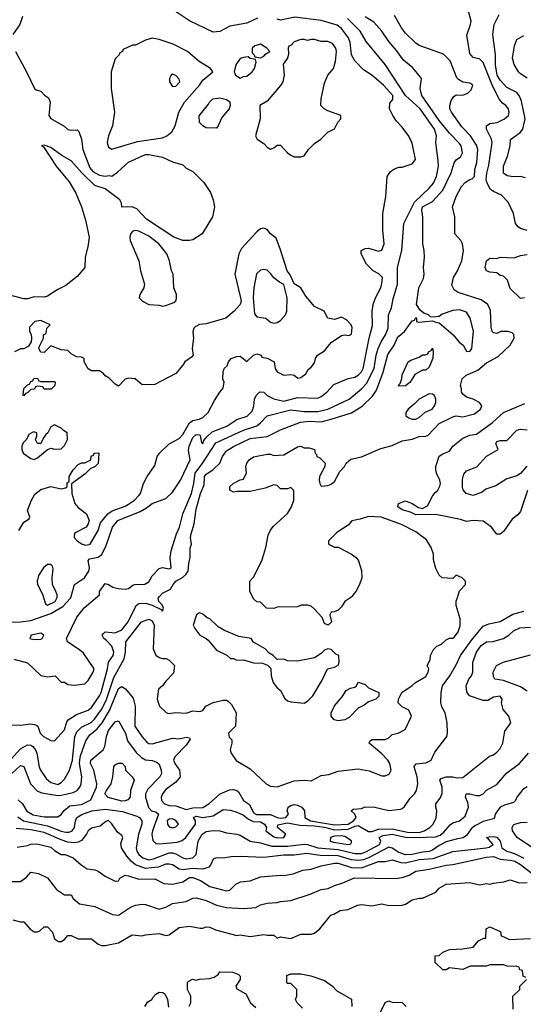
# Model space of a CAD drawing. Header units: inches. Extents: x 2348341 to 2479810, y 460419 to 613669.
# Tile 338 of 656: x 2383925 to 2386907, y 557582 to 563418. Entities that reach past the tile are written whole.
import ezdxf

# ---------------------------------------------------------------- set-up
doc = ezdxf.new("R2010")
doc.units = ezdxf.units.IN
doc.header["$MEASUREMENT"] = 0
doc.layers.add('C3585', color=7, linetype='Continuous')
doc.layers.add('C3586', color=7, linetype='Continuous')

msp = doc.modelspace()

# ---------------------------------------------------------------- linework, layer by layer
at = {"layer": 'C3585', "color": 2}
for points, elevation in [([(2383790, 558944.9), (2383930, 559097.3), (2383970, 559120.5), (2383990, 559118), (2384002.8, 559110), (2384018.4, 559090), (2384026.4, 559070), (2384039.1, 558990), (2384047.7, 558970), (2384081.4, 558921.4), (2384110, 558896.3), (2384150, 558884.9), (2384170, 558896.3), (2384190, 558917.3), (2384219.7, 558970), (2384236.4, 559030), (2384251.1, 559168.9), (2384263.1, 559196.9), (2384290, 559224.4), (2384347.4, 559252.6), (2384367.7, 559272.3), (2384408.2, 559330), (2384436.5, 559383.5), (2384481.6, 559518.4), (2384542.4, 559630), (2384552, 559670), (2384552.7, 559730), (2384645.2, 559850), (2384690, 559866), (2384710, 559856), (2384720.7, 559830), (2384716, 559690), (2384730, 559652), (2384750, 559638), (2384770, 559631.3), (2384791.3, 559631.3), (2384810, 559622), (2384842, 559590), (2384835.3, 559544.7), (2384790, 559498), (2384770.7, 559469.3), (2384746.8, 559450), (2384738, 559390), (2384752, 559350), (2384791.6, 559311.6), (2384805.4, 559305.4), (2384850, 559311.3), (2384910, 559307.7), (2384950, 559321), (2384990, 559318), (2385010, 559324.7), (2385028, 559350), (2385071.1, 559371.1), (2385130, 559384.7), (2385150, 559384.7), (2385159.8, 559379.8), (2385179.8, 559359.8), (2385206, 559310), (2385202, 559230), (2385162, 559190), (2385164.7, 559164.7), (2385182, 559150), (2385182, 559130), (2385171.3, 559090), (2385178, 559070), (2385207.1, 559027.1), (2385290, 558978.8), (2385384.7, 558890), (2385410, 558876), (2385448.9, 558871.1), (2385550, 558906.8), (2385610, 558910.8), (2385650, 558906), (2385710, 558938.8), (2385754.8, 558945.2), (2385810, 558964), (2385930, 558978.8), (2385994.6, 558965.4), (2386070, 558936), (2386090, 558936), (2386112.9, 558947.1), (2386124, 558970), (2386116, 559010), (2386105.2, 559030), (2386070, 559066), (2385995.3, 559130), (2385998, 559142), (2386010, 559151.3), (2386090, 559152), (2386110, 559162), (2386130, 559182), (2386166, 559190), (2386208.4, 559211.6), (2386246, 559290), (2386230, 559326), (2386190, 559346), (2386166, 559370), (2386168.4, 559391.6), (2386188, 559430), (2386250, 559471.3), (2386269.4, 559490.6), (2386330, 559526), (2386344, 559550), (2386348.7, 559570), (2386338, 559590), (2386356.4, 559623.6), (2386358, 559650), (2386374.6, 559685.4), (2386394.6, 559705.4), (2386423.1, 559716.9), (2386450, 559742), (2386470, 559752), (2386490, 559752), (2386500.4, 559759.6), (2386522, 559790), (2386533.6, 559826.4), (2386533.6, 559866.4), (2386510, 559946), (2386509, 559971), (2386518.7, 560000)], 86), ([(2383870, 559239.1), (2383930, 559237.3), (2383990, 559244.7), (2384019.6, 559239.6), (2384031.6, 559231.6), (2384046.8, 559190), (2384066, 559170), (2384110, 559146), (2384130, 559144.7), (2384189, 559210), (2384203.2, 559256.8), (2384212.3, 559267.7), (2384260.9, 559299.1), (2384330, 559324.9), (2384350, 559342), (2384397.4, 559410), (2384406.6, 559430), (2384445.1, 559570), (2384449.6, 559610), (2384478.4, 559650), (2384482.9, 559670), (2384470, 559705.2), (2384439.5, 559739.5), (2384422, 559750), (2384414, 559770), (2384420.2, 559779.8), (2384430, 559790.8), (2384490, 559783.8), (2384530, 559801.6), (2384568, 559850), (2384614.3, 559945.7), (2384630, 559958.4), (2384670, 559960.3), (2384708.9, 559948.9), (2384762, 559922), (2384770, 559912), (2384777.2, 559930), (2384768.7, 559950), (2384749.3, 559969.3), (2384744, 559990), (2384753, 560000)], 90), ([(2383870, 559847.7), (2383930, 559848.4), (2383990, 559858), (2384110, 559899), (2384179.8, 559940.2), (2384225.6, 559990), (2384228.5, 560000)], 98), ([(2383890, 559628), (2383970, 559606.8), (2384050.7, 559530.7), (2384090, 559522.8), (2384134, 559530), (2384170, 559492), (2384190, 559491.3), (2384210, 559478), (2384250, 559474.8), (2384310, 559481), (2384330, 559502), (2384359.3, 559550), (2384366, 559570), (2384302.7, 559662.7), (2384281.7, 559681.7), (2384208.7, 559730), (2384201.2, 559750), (2384263.9, 559876.1), (2384307.3, 559932.7), (2384386.3, 560000)], 94), ([(2384063.7, 560000), (2384076.9, 559956.9), (2384090, 559947.7), (2384135.1, 559970), (2384145.6, 559994.4), (2384145.8, 560000)], 102), ([(2385891.7, 560000), (2385886.4, 559993.6), (2385850.9, 559969.1), (2385830, 559938), (2385810, 559918), (2385788, 559908), (2385770, 559906), (2385762, 559890), (2385770.6, 559850), (2385751.3, 559830), (2385730, 559839), (2385715.5, 559875.5), (2385670, 559924), (2385650, 559942), (2385630, 559948.7), (2385591.6, 559948.4), (2385570, 559938), (2385450, 559935.3), (2385430, 559928), (2385386, 559930), (2385350, 559966), (2385330, 559968), (2385310, 559986), (2385303, 560000)], 86), ([(2383852.6, 558927.4), (2383930, 558998), (2383950, 558991.3), (2383988.5, 558888.5), (2384030, 558846.4), (2384056.5, 558836.5), (2384150, 558820.2), (2384170, 558820.9), (2384242, 558838), (2384265.2, 558850), (2384281.2, 558870), (2384289.2, 558890), (2384292, 558930), (2384279.2, 559010), (2384279.8, 559030), (2384284.7, 559055.3), (2384316.4, 559143.6), (2384340.1, 559179.9), (2384384.4, 559215.6), (2384412.8, 559250), (2384456.5, 559323.5), (2384510, 559454), (2384530, 559466.8), (2384552.1, 559452.1), (2384596, 559396), (2384608.7, 559350), (2384606.4, 559230), (2384650, 559166.8), (2384676.7, 559136.7), (2384690, 559128), (2384710, 559125.5), (2384830, 559159.1), (2384870, 559156), (2384910, 559164.7), (2384930, 559162), (2384934.8, 559154.8), (2384910, 559119), (2384842.8, 559050), (2384836, 559030), (2384844, 559010), (2384870.5, 558970), (2384874.9, 558930), (2384850, 558899.3), (2384790, 558856), (2384770.7, 558830), (2384763, 558810), (2384763.8, 558790), (2384782, 558770), (2384810, 558760.8), (2384850, 558758), (2384910, 558736.2), (2384950, 558746.4), (2385010, 558748.9), (2385045.2, 558770), (2385111.1, 558828.9), (2385166.3, 558853.7), (2385190, 558856.4), (2385210.3, 558850.3), (2385220.9, 558840.9), (2385250, 558790.8), (2385286, 558766), (2385310, 558717.3), (2385326.9, 558706.9), (2385410, 558706.4), (2385449.4, 558689.4), (2385470, 558686), (2385501.2, 558690), (2385516, 558710), (2385509.2, 558730), (2385515.3, 558750), (2385530, 558761), (2385550, 558766), (2385570, 558762.8), (2385596, 558750), (2385611, 558730), (2385613.4, 558690), (2385647.3, 558670), (2385790, 558645.1), (2385870, 558649.4), (2385901.6, 558670), (2385917.2, 558690), (2385909.2, 558709.2), (2385888, 558730), (2385900.4, 558739.6), (2385950, 558742), (2385970, 558752), (2386028.4, 558751.6), (2386110, 558731.3), (2386180.4, 558739.6), (2386190, 558742), (2386204.7, 558755.3), (2386236.5, 558803.5), (2386262, 558830), (2386274, 558850), (2386282, 558890), (2386279, 558930), (2386261.2, 558990), (2386263.7, 558996.3), (2386272.9, 559007.1), (2386330, 559013.4), (2386361.2, 559030), (2386383.3, 559076.7), (2386454, 559170), (2386459, 559190), (2386457.2, 559250), (2386445.2, 559310), (2386425.6, 559345.6), (2386418.4, 559370), (2386420.7, 559430), (2386429.3, 559470), (2386471.3, 559528.7), (2386510, 559594.8), (2386535.6, 559650), (2386608.9, 559751.1), (2386670, 559823.8), (2386703.3, 559836.7), (2386770, 559850.5), (2386845.6, 559894.4), (2386910, 559912.7)], 82), ([(2383915.1, 558795.1), (2383941.3, 558770), (2383966.2, 558726.2), (2384004.5, 558704.5), (2384070, 558692.9), (2384150, 558693), (2384170, 558706.8), (2384188.6, 558731.4), (2384222, 558758), (2384290, 558767), (2384346, 558794), (2384379.7, 558870), (2384382.4, 558890), (2384364.2, 558970), (2384344.5, 559010), (2384346.6, 559030), (2384419, 559090), (2384429.3, 559110.7), (2384438, 559170), (2384450, 559206), (2384490, 559256), (2384510, 559262), (2384552.2, 559190), (2384563.6, 559143.6), (2384614.7, 559074.7), (2384645.5, 559045.5), (2384670, 559030.6), (2384710, 559026.8), (2384737.5, 559017.5), (2384750, 559004.7), (2384762, 558970), (2384764, 558950), (2384754, 558930), (2384683.4, 558856.6), (2384670.4, 558830), (2384670.4, 558810), (2384688.4, 558748.4), (2384706, 558730), (2384730, 558722.8), (2384746, 558710), (2384710.4, 558610), (2384708.2, 558590), (2384713.4, 558553.4), (2384730, 558534.8), (2384753, 558533), (2384856.3, 558543.7), (2384886.5, 558553.5), (2384908.2, 558571.8), (2384965.1, 558650), (2384966.6, 558670), (2384954, 558690), (2384970, 558698), (2385010, 558690.3), (2385070, 558699.3), (2385130, 558736.3), (2385172.3, 558732.3), (2385210, 558720.7), (2385250, 558703.8), (2385279.6, 558679.6), (2385306.6, 558666.6), (2385350, 558664.4), (2385374.8, 558650), (2385386, 558630), (2385382.8, 558610), (2385430, 558575.3), (2385450, 558568.9), (2385489.5, 558570.5), (2385501.2, 558590), (2385452.3, 558630), (2385453.6, 558646.4), (2385510, 558657.4), (2385583.7, 558643.7), (2385670, 558640.8), (2385730, 558633.1), (2385790, 558616.8), (2385870, 558620.1), (2385910, 558638.4), (2385930, 558641.4), (2385990, 558607.1), (2386010, 558606), (2386050, 558619.4), (2386130, 558623), (2386222.1, 558602.1), (2386290, 558600.5), (2386319.5, 558610), (2386353.2, 558630), (2386372.7, 558650), (2386391.6, 558688.4), (2386396, 558730), (2386389.4, 558750), (2386389.4, 558770), (2386415.9, 558804.1), (2386427.7, 558832.3), (2386427.3, 558870), (2386414, 558910), (2386420.2, 558919.8), (2386450, 558930.6), (2386490, 558930.7), (2386515.5, 558924.5), (2386550, 558926.8), (2386706.3, 559053.7), (2386730, 559061), (2386750, 559076), (2386770, 559098), (2386786, 559130), (2386798, 559202), (2386833.2, 559250), (2386821.2, 559290), (2386788.7, 559330), (2386779, 559370), (2386782, 559390), (2386770, 559408), (2386730, 559402), (2386696.9, 559383.1), (2386670, 559384), (2386588, 559410), (2386573.6, 559433.6), (2386569, 559470), (2386585.2, 559510), (2386601.2, 559530), (2386609.2, 559550), (2386609.3, 559610), (2386629.5, 559670), (2386657.2, 559710), (2386690, 559730.5), (2386726.6, 559733.4), (2386789.5, 559750.5), (2386822, 559770), (2386850, 559796), (2386886.8, 559813.2), (2386950, 559817.3)], 78), ([(2386930, 559438.4), (2386890, 559464.2), (2386790, 559500.9), (2386738, 559510), (2386730, 559526), (2386729.3, 559550), (2386749.6, 559590.4), (2386788, 559610), (2386950, 559653.4)], 74), ([(2383913.9, 558693.9), (2383947.3, 558670), (2384090, 558640.8), (2384170, 558607.6), (2384197.4, 558602.6), (2384216.9, 558603.1), (2384235.1, 558610), (2384249.5, 558630), (2384254.5, 558670), (2384262.7, 558690), (2384292.8, 558707.2), (2384351.9, 558728.1), (2384430, 558738.9), (2384534.1, 558725.8), (2384618.2, 558698.2), (2384633.4, 558690), (2384647.7, 558670), (2384648, 558650), (2384628.5, 558590), (2384614.9, 558510), (2384619.3, 558490), (2384630.6, 558470), (2384654.8, 558450), (2384690, 558439.5), (2384716.3, 558443.7), (2384810, 558479.5), (2384830, 558480.3), (2384850, 558474), (2384890, 558450.4), (2384910, 558443.8), (2384949.5, 558450.5), (2384969.5, 558470.5), (2384982, 558550), (2385006, 558590), (2385030, 558606.8), (2385070, 558612.7), (2385110.4, 558610.4), (2385150, 558598.8), (2385210, 558590.4), (2385230, 558583.8), (2385290, 558548.7), (2385350, 558538.7), (2385418.9, 558518.9), (2385510, 558519), (2385610, 558532.4), (2385630, 558530.2), (2385690, 558509.2), (2385810, 558498.9), (2385910, 558475.9), (2385950, 558476.9), (2385974.8, 558485.2), (2386055.8, 558530), (2386062.9, 558550), (2386053.2, 558570), (2386077.2, 558582.8), (2386130, 558591.7), (2386210, 558573.5), (2386270, 558570.1), (2386390, 558575.5), (2386415.1, 558584.9), (2386437.3, 558602.7), (2386473.9, 558646.1), (2386490, 558657.1), (2386530, 558670.5), (2386562.4, 558697.6), (2386583.6, 558750), (2386579.3, 558779.3), (2386565.1, 558810), (2386569, 558830), (2386590, 558830.6), (2386630, 558820.7), (2386650, 558820.7), (2386668.7, 558830), (2386690, 558851), (2386750, 558886), (2386807.5, 558952.5), (2386884, 559010), (2386939, 559070)], 74), ([(2386930, 558870.8), (2386905.4, 558854.6), (2386869, 558810), (2386862, 558790), (2386850, 558778), (2386796.5, 558763.5), (2386770, 558750.8), (2386741.2, 558710), (2386737.2, 558690), (2386730, 558681), (2386670, 558666.4), (2386620.3, 558639.7), (2386597.8, 558622.2), (2386570, 558582.8), (2386551.9, 558568.1), (2386510, 558562), (2386450, 558544.9), (2386410, 558524.4), (2386370, 558495.8), (2386350, 558488.1), (2386310, 558484.5), (2386250, 558470.2), (2386210, 558469), (2386170, 558482.3), (2386130, 558507.2), (2386110, 558513.1), (2385990, 558450.2), (2385961.3, 558438.7), (2385933.9, 558433.9), (2385890, 558438), (2385810, 558462.9), (2385703.7, 558463.7), (2385623, 558477), (2385550, 558465.7), (2385490, 558465.3), (2385370, 558453), (2385230, 558458.8), (2385176.9, 558456.9), (2385127.5, 558447.5), (2385089.2, 558450.8), (2385070, 558442), (2385057.2, 558410), (2385044.8, 558395.2), (2385010, 558383.7), (2384946.6, 558386.6), (2384890, 558379.5), (2384870, 558383.8), (2384830, 558408.2), (2384810, 558413.7), (2384790, 558413.7), (2384744.9, 558395.1), (2384670, 558387.7), (2384610, 558408.7), (2384584.4, 558430), (2384559.9, 558459.9), (2384527.7, 558510), (2384524.5, 558535.5), (2384534.8, 558570), (2384530, 558582), (2384503.5, 558603.5), (2384470, 558652), (2384450, 558671), (2384434.6, 558665.4), (2384402, 558638), (2384350, 558626), (2384330, 558611), (2384320.9, 558590), (2384290, 558553.4), (2384270, 558543.1), (2384250, 558539.5), (2384210, 558544.2), (2384170, 558556.9), (2384070, 558600.2), (2383990, 558615.5), (2383904, 558624)], 70), ([(2386961.2, 558510), (2386871.6, 558570), (2386844.2, 558610), (2386840.9, 558630), (2386850, 558646), (2386858, 558650), (2386890, 558659.1), (2386930, 558662)], 66), ([(2383910, 558513.4), (2383970, 558522.8), (2383990, 558531), (2384026.3, 558533.7), (2384110, 558513.4), (2384130, 558494.8), (2384170, 558471), (2384194, 558470), (2384242, 558450), (2384288.1, 558408.1), (2384325.2, 558385.2), (2384370, 558378.8), (2384390, 558371), (2384430, 558341), (2384490, 558312), (2384510, 558314), (2384518, 558330), (2384550, 558346.8), (2384570, 558344), (2384630, 558323), (2384725.2, 558325.2), (2384778, 558298), (2384830, 558294.4), (2384891.1, 558308.9), (2384930, 558333.7), (2384950, 558333.7), (2384995.2, 558315.2), (2385050, 558280.4), (2385150, 558254), (2385170, 558258.8), (2385205.2, 558294.8), (2385232.5, 558307.5), (2385290, 558314.8), (2385350, 558337.3), (2385470, 558347.7), (2385490, 558345.5), (2385545.2, 558354.8), (2385602, 558378), (2385650, 558383), (2385710, 558403), (2385790, 558419.5), (2385810, 558419.5), (2385890, 558392.4), (2385950, 558391.3), (2386050, 558428.5), (2386090, 558428.4), (2386130, 558439.3), (2386182.4, 558422.4), (2386210, 558420.8), (2386290, 558440.2), (2386372.9, 558447.1), (2386490, 558488.7), (2386688, 558510), (2386706, 558514), (2386728.7, 558530), (2386702, 558562), (2386688.7, 558570), (2386705.2, 558574.8), (2386730, 558577.3), (2386750, 558573), (2386770.7, 558550), (2386781, 558510), (2386810.7, 558490), (2386855.4, 558475.4), (2386911.2, 558448.8)], 66), ([(2383870, 558310.8), (2383930, 558311), (2383964.7, 558335.3), (2383990, 558364.7), (2384036.8, 558356.8), (2384090, 558331.3), (2384142.8, 558262.8), (2384190, 558232), (2384230, 558231.3), (2384242, 558210), (2384278, 558178), (2384370, 558161), (2384474.4, 558114.4), (2384510, 558110.8), (2384581.3, 558158.7), (2384610, 558170.5), (2384650, 558176.3), (2384670, 558174), (2384750, 558146.8), (2384790, 558158.8), (2384830, 558179.1), (2384910, 558190.8), (2384949.6, 558210.4), (2384970, 558213), (2385030, 558197.3), (2385090, 558170.7), (2385150, 558155.5), (2385250, 558150.8), (2385324, 558156), (2385350, 558171), (2385390, 558181), (2385450, 558184.7), (2385468.9, 558191.1), (2385530, 558198), (2385644.7, 558235.3), (2385710, 558262.8), (2385752.1, 558267.9), (2385790, 558286.8), (2385838.6, 558301.4), (2385907.8, 558332.2), (2386150, 558327.3), (2386190, 558334), (2386231.7, 558348.3), (2386270, 558370.5), (2386350, 558383), (2386450, 558407.3), (2386490.6, 558410.6), (2386690, 558454.4), (2386730, 558457.6), (2386770, 558443), (2386830, 558437.4), (2386857.3, 558430), (2386890, 558410.2), (2386970, 558348.9)], 62), ([(2383883.6, 558083.6), (2383930, 558072), (2383950, 558072), (2383987.1, 558027.1), (2384010, 558011.3), (2384030, 558011.3), (2384043.1, 558016.9), (2384070, 558042), (2384090, 558042), (2384118, 558010), (2384131.3, 557970), (2384155.3, 557955.3), (2384170, 557954.8), (2384190, 557966), (2384210, 557991), (2384230, 557991), (2384270, 557971), (2384350, 557971), (2384390, 557938), (2384410, 557931), (2384430, 557931), (2384510, 557947.3), (2384590, 557994.8), (2384647.1, 557987.1), (2384670, 557994), (2384750, 558002.8), (2384790, 557990.8), (2384810, 557994.8), (2384870, 558038), (2384930, 558044.7), (2384994.4, 558034.4), (2385010, 558034), (2385030, 558040.7), (2385050, 558038.8), (2385083.8, 558023.8), (2385210, 557991), (2385230, 557994.8), (2385290, 557984), (2385370, 557996), (2385390, 557991.3), (2385430, 557991.3), (2385450, 557974), (2385470, 557982), (2385530, 557972), (2385590, 557998), (2385650, 557998), (2385670, 558004.7), (2385702, 558030), (2385768, 558110), (2385790, 558118), (2385822, 558138), (2385870, 558144.7), (2385926, 558170), (2385950, 558174.8), (2386010, 558166.8), (2386070, 558177.3), (2386110, 558167.3), (2386190, 558170.8), (2386210, 558176), (2386250, 558201), (2386290, 558210.7), (2386310, 558210.8), (2386390, 558246.8), (2386410, 558271), (2386450, 558294), (2386590, 558304), (2386648.7, 558291.3), (2386690, 558298.8), (2386710, 558294.8), (2386730, 558301), (2386792.7, 558307.3), (2386830, 558321), (2386882, 558302), (2386930, 558304.7)], 58), ([(2386922, 557742), (2386906, 557750), (2386902, 557782), (2386887.3, 557787.3), (2386882, 557802), (2386870, 557806), (2386812.7, 557807.3), (2386790, 557815.3), (2386710, 557815.3), (2386690, 557808), (2386592.7, 557807.3), (2386550, 557788), (2386470, 557798), (2386450, 557786), (2386430, 557786), (2386386, 557830), (2386386, 557870), (2386410, 557871.3), (2386430, 557891), (2386470, 557906.8), (2386550, 557911), (2386610, 557921), (2386642, 557958), (2386674, 557974), (2386686, 557974), (2386688, 558030), (2386710, 558042), (2386770, 558014), (2386774, 558010), (2386774, 557990), (2386826, 557966), (2386950, 557971.3)], 54), ([(2384928.4, 557571.6), (2384938, 557590), (2384938, 557630), (2384918, 557670), (2384918, 557710), (2384923.1, 557716.9), (2384948.9, 557731.1), (2384970, 557724.7), (2384989, 557731), (2385050, 557736), (2385077.2, 557742.8), (2385100.4, 557759.6), (2385110, 557774), (2385187.3, 557772.7), (2385219.8, 557759.8), (2385231, 557750), (2385230.8, 557729.2), (2385204.7, 557690), (2385210, 557674), (2385263.6, 557643.6), (2385291.3, 557590), (2385323.5, 557563.5)], 54), ([(2385600.2, 557560.2), (2385568, 557590), (2385558, 557610), (2385566, 557630), (2385566, 557670), (2385530, 557706), (2385510, 557706), (2385506, 557710), (2385507.3, 557752.7), (2385530, 557762), (2385590, 557762), (2385648.9, 557751.1), (2385730, 557722.8), (2385778, 557690), (2385802.8, 557662.8), (2385890, 557612), (2385892, 557570)], 54), ([(2386847.3, 557552.7), (2386846, 557630), (2386886, 557670), (2386886, 557690), (2386926, 557730)], 54), ([(2384666, 557570), (2384684, 557596), (2384708, 557610), (2384714.6, 557625.4), (2384730, 557642), (2384750, 557654), (2384771.6, 557651.6), (2384783.6, 557643.6), (2384801, 557610), (2384805.4, 557565.4)], 54), ([(2386050, 557512), (2386090, 557592), (2386110, 557602), (2386130, 557594), (2386190, 557592), (2386214, 557570)], 54)]:
    msp.add_lwpolyline(points, dxfattribs=dict(at, elevation=elevation))
for points, elevation in [([(2384990, 559902), (2384972, 559890), (2384952, 559830), (2384962, 559810), (2384991, 559771), (2385030, 559751.3), (2385041, 559741), (2385090, 559682), (2385151.6, 559651.6), (2385172.7, 559632.7), (2385190, 559632), (2385210, 559622), (2385250, 559624.7), (2385310, 559606), (2385363.6, 559603.6), (2385392.7, 559592.7), (2385412, 559572), (2385414.8, 559530), (2385426, 559490), (2385450, 559458), (2385470, 559442), (2385494, 559394), (2385510, 559381), (2385530, 559374.8), (2385610, 559367.3), (2385630, 559378.8), (2385661.2, 559410), (2385716.5, 559503.5), (2385748, 559570), (2385790, 559581), (2385810, 559592), (2385817.2, 559610), (2385814, 559650), (2385798, 559658), (2385770, 559685.2), (2385750, 559689), (2385730, 559682), (2385710, 559662), (2385670, 559635.3), (2385570, 559615.3), (2385510, 559618), (2385490, 559628), (2385450, 559626), (2385426, 559650), (2385403.1, 559663.1), (2385378, 559690), (2385310, 559728), (2385295.3, 559750), (2385223.2, 559763.2), (2385138.6, 559798.6), (2385100.2, 559820.2), (2385050, 559868), (2385034, 559874), (2385010, 559895.3)], 90), ([(2384050, 559782), (2383992, 559770), (2383984.7, 559750), (2384010, 559744), (2384050, 559746), (2384058, 559750), (2384068, 559770)], 98), ([(2385810, 559262), (2385787.9, 559267.9), (2385769.3, 559290), (2385769.2, 559310), (2385790, 559351.3), (2385834.5, 559405.5), (2385858, 559442), (2385883.2, 559456.8), (2385910, 559462.8), (2385919, 559470), (2385930, 559491.3), (2385970, 559477.3), (2385990, 559458), (2386051.1, 559431.1), (2386051.6, 559408.4), (2386034, 559390), (2385990, 559375.3), (2385964.9, 559355.1), (2385930, 559337.2), (2385876.8, 559283.2), (2385850, 559269.2)], 86), ([(2384530, 558786.9), (2384448.8, 558808.8), (2384429.6, 558830), (2384438.4, 558850), (2384467, 558890), (2384477.2, 558930), (2384482, 558990), (2384490, 559002), (2384510, 559010.8), (2384530.7, 559010.7), (2384550, 558992), (2384552, 558970), (2384590.6, 558930.6), (2384602.8, 558910), (2384580.4, 558850), (2384578, 558810), (2384565.1, 558794.9), (2384550, 558788.3)], 74), ([(2384830, 558682), (2384810, 558680.5), (2384797.1, 558670), (2384799.3, 558650), (2384810, 558634), (2384830, 558627.3), (2384850, 558634), (2384866, 558650), (2384850, 558672.6)], 82), ([(2385830, 558581.3), (2385790, 558579.7), (2385765.5, 558570), (2385762.8, 558550), (2385783.6, 558543.6), (2385869.6, 558530.4), (2385886, 558534), (2385890, 558542), (2385890.7, 558550.7), (2385850, 558576.3)], 78)]:
    msp.add_lwpolyline(points, close=True, dxfattribs=dict(at, elevation=elevation))
at = {"layer": 'C3586', "color": 2}
for points, elevation in [([(2383942, 563438), (2383925.5, 563390), (2383884.4, 563330)], 98), ([(2384753, 560000), (2384770, 560018.8), (2384818, 560042), (2384832.7, 560070), (2384849.3, 560090), (2384888.4, 560111.6), (2384909.4, 560130), (2384922.7, 560150), (2384925.6, 560194.4), (2384934, 560230), (2384933.6, 560286.4), (2384942, 560310), (2384937.2, 560350), (2384939.5, 560370), (2384958.4, 560430), (2384970, 560518), (2384995.1, 560610), (2385018, 560662), (2385019.6, 560710), (2385030, 560724.9), (2385069.2, 560750), (2385109, 560790), (2385125.2, 560830), (2385150, 560862.8), (2385191.3, 560888.7), (2385290, 560936.5), (2385390, 560948.2), (2385470, 560986.8), (2385587.7, 561032.3), (2385642, 561038), (2385710, 561034), (2385770, 561050.3), (2385890, 561088), (2385952.8, 561127.2), (2386013.7, 561186.3), (2386037.3, 561222.7), (2386076.9, 561330), (2386105.7, 561434.3), (2386142, 561490), (2386160.9, 561530), (2386170, 561542.8), (2386204, 561570), (2386250, 561634), (2386262, 561638), (2386270, 561654), (2386274, 561650), (2386274, 561630), (2386286.4, 561626.4), (2386370, 561634), (2386390, 561624.7), (2386410, 561622), (2386491.3, 561550), (2386527.1, 561507.1), (2386552, 561490), (2386570, 561454), (2386590, 561452), (2386602, 561470), (2386612.5, 561572.5), (2386592.3, 561650), (2386570, 561684), (2386530, 561698), (2386490, 561695.1), (2386426.4, 561673.6), (2386410, 561659), (2386374.6, 561654.6), (2386358, 561658), (2386346, 561670), (2386318, 561678), (2386296.4, 561696.4), (2386275.3, 561730), (2386289.3, 561830), (2386315.5, 561884.5), (2386321.2, 561910), (2386317.2, 561950), (2386322.7, 562010), (2386321.2, 562050), (2386313.2, 562090), (2386312.1, 562247.9), (2386305.6, 562290), (2386309.6, 562310), (2386370, 562340.7), (2386431, 562409), (2386480.7, 562510), (2386497, 562570), (2386510, 562587.3), (2386534.5, 562605.5), (2386547.3, 562630), (2386539.7, 562670), (2386530, 562684.5), (2386470, 562745.6), (2386410, 562820.7), (2386307, 562970), (2386296, 563010), (2386304, 563070), (2386298.6, 563078.6), (2386253.8, 563133.8), (2386198, 563178), (2386156.1, 563236.1), (2386110, 563289.2), (2386069.7, 563349.7), (2386022.9, 563402.9), (2385970, 563436)], 90), ([(2385333.2, 563426.8), (2385270, 563398), (2385170, 563380.9), (2385110, 563349.3), (2385070, 563345.2), (2384930, 563412.3), (2384848, 563468)], 98), ([(2385303, 560000), (2385288, 560030), (2385288, 560090), (2385310, 560114), (2385358, 560210), (2385382, 560290), (2385396.5, 560363.5), (2385410, 560392), (2385425.6, 560414.4), (2385510, 560492), (2385535.3, 560530), (2385548, 560570), (2385547.3, 560627.3), (2385530, 560646), (2385510, 560638), (2385470, 560638), (2385450, 560658), (2385430, 560662), (2385378.4, 560641.6), (2385290, 560621.2), (2385210, 560622), (2385190, 560618), (2385168.7, 560630), (2385169.3, 560650.7), (2385188, 560670), (2385230, 560691.3), (2385250, 560694), (2385268.4, 560731.6), (2385264, 560770), (2385269, 560790), (2385284, 560810), (2385310, 560827.7), (2385390, 560844), (2385410, 560842.8), (2385430, 560834.8), (2385490, 560838.8), (2385570, 560886), (2385590, 560890.8), (2385610, 560881), (2385639.8, 560879.8), (2385671.6, 560871.6), (2385674, 560850), (2385682, 560842), (2385684.7, 560830), (2385702, 560822), (2385734, 560790), (2385732, 560770), (2385701, 560710), (2385698, 560690), (2385702, 560670), (2385710, 560654), (2385750, 560658), (2385770, 560664.7), (2385790, 560682), (2385820.2, 560739.8), (2385848, 560770), (2385858, 560790), (2385886.6, 560813.4), (2385950, 560827.3), (2386063.3, 560876.7), (2386130, 560895.5), (2386190, 560922), (2386250, 560932.7), (2386290, 560947.7), (2386330, 560950.7), (2386344.1, 560955.9), (2386410, 561024.9), (2386490, 561064), (2386510, 561070.7), (2386550, 561064.9), (2386618.7, 561081.3), (2386654, 561110), (2386662, 561130), (2386648, 561150), (2386610, 561169.2), (2386570, 561182), (2386550, 561198), (2386542, 561210), (2386542, 561230), (2386535.3, 561250), (2386545.2, 561290), (2386569.5, 561310.5), (2386638, 561342), (2386690, 561385.5), (2386758.7, 561421.3), (2386829.2, 561490), (2386852.7, 561530), (2386851.9, 561551.9), (2386841.5, 561561.5), (2386818, 561570), (2386774, 561570), (2386750, 561559), (2386730, 561562), (2386722, 561570), (2386718, 561598), (2386713.8, 561693.8), (2386697.2, 561730), (2386658.7, 561758.7), (2386521.5, 561801.5), (2386498, 561818), (2386484.7, 561844.7), (2386493.2, 561890), (2386514.8, 561925.2), (2386544, 561990), (2386554, 562050), (2386548, 562090), (2386538, 562110), (2386502, 562150), (2386502, 562250), (2386489, 562310), (2386510, 562371.3), (2386541.2, 562430), (2386564.8, 562455.2), (2386590, 562470.8), (2386605.2, 562474.8), (2386619, 562490), (2386619.5, 562530), (2386631.8, 562571.8), (2386638, 562650), (2386630, 562675.3), (2386595.1, 562730), (2386543.5, 562783.5), (2386481.2, 562870), (2386473.2, 562890), (2386473.2, 562910), (2386480.2, 562939.8), (2386496.4, 562963.6), (2386510, 562974), (2386550, 562972), (2386578, 562982), (2386598, 563002), (2386608, 563030), (2386590, 563042), (2386548.4, 563048.4), (2386523.1, 563063.1), (2386514, 563074), (2386474.8, 563174.8), (2386434.2, 563214.2), (2386290, 563265.2), (2386270, 563279), (2386210, 563339), (2386186, 563370), (2386143.7, 563443.7)], 86), ([(2386930, 562169.3), (2386890, 562180.9), (2386877.2, 562190), (2386860.9, 562210), (2386849.4, 562270), (2386816.9, 562336.9), (2386778.9, 562378.9), (2386730, 562399.5), (2386712.7, 562412.7), (2386693, 562450), (2386688.3, 562470), (2386691.5, 562508.5), (2386703.3, 562556.7), (2386722.9, 562690), (2386719.3, 562710), (2386689.2, 562770), (2386689, 562790), (2386710, 562802.8), (2386751.7, 562808.3), (2386795.3, 562830), (2386819, 562850), (2386824, 562870), (2386819, 562890), (2386804, 562910), (2386783.5, 562923.5), (2386765.9, 562945.9), (2386725.9, 563025.9), (2386670, 563164), (2386650, 563185.2), (2386610, 563194), (2386590, 563218), (2386573.6, 563326.4), (2386595.3, 563390), (2386598, 563410), (2386582, 563470)], 82), ([(2386921.2, 562481.2), (2386890, 562489.3), (2386846.6, 562486.6), (2386812.5, 562492.5), (2386789.5, 562509.5), (2386789.6, 562550), (2386814.5, 562610), (2386829.4, 562670), (2386832.3, 562707.7), (2386889.6, 562750.4), (2386903.7, 562770), (2386918, 562830), (2386896.1, 562936.1), (2386885.4, 562965.4), (2386870, 562986), (2386810, 563017.2), (2386770, 563059.3), (2386751.8, 563090), (2386742.4, 563150), (2386742, 563210), (2386726.6, 563330), (2386735.1, 563390), (2386764, 563450)], 78), ([(2384228.5, 560000), (2384249.3, 560070.7), (2384308.7, 560110), (2384334, 560150), (2384337.2, 560170), (2384330, 560212), (2384338, 560222), (2384390, 560233.4), (2384411.3, 560248.7), (2384437.4, 560302.6), (2384474, 560410), (2384506.6, 560450), (2384637.5, 560502.5), (2384675.8, 560524.2), (2384710, 560550.7), (2384790, 560580.7), (2384830, 560618.8), (2384878, 560690), (2384934, 560810), (2384924.5, 560864.5), (2384927.6, 560890), (2384950, 560942.8), (2384970, 560958.8), (2384990, 560958), (2384994, 560954), (2385002, 560910), (2385010, 560906), (2385016, 560924), (2385033.4, 560946.6), (2385064.7, 560975.3), (2385151, 561009), (2385210, 561048.2), (2385272.5, 561067.5), (2385301.7, 561098.3), (2385312, 561130), (2385316, 561170), (2385325.2, 561190), (2385347.5, 561212.5), (2385370, 561210.5), (2385390.8, 561190), (2385430, 561170.4), (2385490, 561157.6), (2385570, 561179.3), (2385690, 561174.8), (2385710, 561184), (2385744, 561210), (2385784.7, 561255.3), (2385869.2, 561290.8), (2385910, 561298.8), (2385930, 561310.8), (2385950, 561331), (2385959.5, 561350), (2385993.6, 561530), (2386014.1, 561605.8), (2386011.8, 561690), (2386017.6, 561730), (2386031.8, 561770), (2386062.7, 561830), (2386070, 561854), (2386073.2, 561890), (2386052.7, 561912.7), (2386018, 561930), (2385978, 561970), (2385948, 562030), (2385948, 562050), (2385970, 562062), (2385990, 562064.7), (2386050, 562046), (2386070, 562052), (2386082.7, 562090), (2386075.3, 562170), (2386075.3, 562270), (2386094, 562370), (2386102, 562490), (2386121.2, 562518.8), (2386144.7, 562535.3), (2386170, 562544.7), (2386190, 562544.7), (2386250, 562564.7), (2386268, 562590), (2386250, 562686), (2386230, 562728), (2386190, 562782), (2386156.5, 562816.5), (2386134, 562850), (2386115.3, 562890), (2386116.4, 562923.6), (2386134.5, 562945.5), (2386134, 562970), (2386078.4, 563030), (2386010, 563089.4), (2385961.4, 563121.5), (2385910, 563174), (2385889.4, 563210), (2385882.5, 563282.5), (2385872, 563310), (2385830, 563366), (2385805.8, 563385.8), (2385710, 563413.3), (2385553.4, 563433.4), (2385470, 563416.2), (2385450, 563420.9)], 98), ([(2384386.3, 560000), (2384398, 560010), (2384398, 560030), (2384430, 560076), (2384450, 560071), (2384475.3, 560055.3), (2384507.1, 560047.1), (2384550, 560042.8), (2384570, 560046.8), (2384594, 560066), (2384606, 560070), (2384666.6, 560073.4), (2384690, 560086), (2384710, 560122), (2384750, 560166), (2384770, 560171), (2384810, 560162.8), (2384822, 560170), (2384815.1, 560230), (2384820.9, 560270), (2384854, 560370), (2384871.8, 560410), (2384891.6, 560490), (2384941.3, 560610), (2384955.8, 560670), (2384963.5, 560730), (2385008.7, 560791.3), (2385085.6, 560910), (2385250, 560985.7), (2385328.3, 561011.7), (2385351.4, 561028.6), (2385390, 561070.6), (2385530, 561106), (2385610, 561096), (2385690, 561096.5), (2385749.7, 561110.3), (2385875.1, 561170), (2385950, 561230.4), (2385978.2, 561261.8), (2386024, 561350), (2386035.1, 561430), (2386048.3, 561470), (2386066, 561510), (2386091.6, 561550), (2386106.6, 561590), (2386109.5, 561670), (2386126.6, 561710), (2386136.6, 561763.4), (2386162.9, 561850), (2386162.7, 561950), (2386187, 562050), (2386199.6, 562210), (2386262.2, 562337.8), (2386350, 562419.3), (2386374.7, 562450), (2386393.6, 562490), (2386404.5, 562550), (2386404.1, 562584.1), (2386389.3, 562690.7), (2386393.2, 562730), (2386382, 562770), (2386296.3, 562890), (2386210, 562969.4), (2386090, 563153.2), (2385976, 563290), (2385940.9, 563350), (2385866.2, 563426.2)], 94), ([(2386930, 563072.7), (2386890, 563097.2), (2386879.3, 563110), (2386852.5, 563152.5), (2386842.7, 563190), (2386855.5, 563264.5), (2386870, 563302), (2386910, 563324.7)], 74), ([(2383898.8, 563230), (2383964.7, 563110), (2384011.6, 563011.6), (2384022, 563002), (2384050, 562994), (2384071.6, 562971.6), (2384095.3, 562955.3), (2384106, 562930), (2384098, 562850), (2384110, 562832), (2384187.1, 562787.1), (2384210, 562766.8), (2384230, 562762.8), (2384264.7, 562764.7), (2384275.3, 562755.3), (2384291, 562710), (2384298.8, 562650), (2384340.4, 562540.4), (2384358, 562518), (2384396.8, 562496.8), (2384430, 562490.7), (2384454.4, 562494.4), (2384470, 562491.3), (2384504.7, 562515.3), (2384570, 562574.8), (2384670, 562619.1), (2384690, 562619.1), (2384770, 562602.8), (2384830, 562576), (2384890, 562558), (2384910, 562538), (2384950, 562518), (2385014.4, 562454.4), (2385054.4, 562394.4), (2385071.3, 562350), (2385078, 562310), (2385066, 562250), (2385006, 562150), (2384950, 562114), (2384930, 562108.7), (2384890, 562108.7), (2384838, 562130), (2384676.5, 562236.5), (2384618, 562298), (2384590, 562308.7), (2384530, 562308), (2384528, 562330), (2384518, 562350), (2384430, 562415.3), (2384370, 562436), (2384293.2, 562510), (2384230, 562582.7), (2384173.6, 562613.6), (2384110, 562661.2), (2384070, 562674), (2384054, 562670), (2384064.7, 562664.7), (2384140.7, 562550), (2384217.4, 562457.4), (2384256.4, 562390), (2384290.3, 562310), (2384314.9, 562230), (2384336, 562130), (2384328.7, 562071.3), (2384312.7, 562010), (2384310.7, 561949.3), (2384264.5, 561895.5), (2384198, 561842), (2384150, 561819.3), (2384090, 561779.5), (2384070, 561774.5), (2384010, 561775.1), (2383970, 561763.7), (2383950, 561763.7), (2383850, 561789)], 98), ([(2383919.3, 560390), (2383950, 560441), (2383980.4, 560459.6), (2383984, 560470), (2383971.8, 560510), (2383994, 560570), (2384014.9, 560605.1), (2384050, 560633.4), (2384110, 560651.3), (2384170, 560638), (2384196.4, 560643.6), (2384206, 560650), (2384206, 560674), (2384218, 560682), (2384218, 560710), (2384242, 560750), (2384270, 560782), (2384290, 560791.3), (2384310, 560792), (2384346, 560810), (2384348.4, 560831.6), (2384362, 560838), (2384366, 560850), (2384390, 560852), (2384394, 560850), (2384390, 560788), (2384372, 560770), (2384342.8, 560757.2), (2384310, 560724), (2384232, 560668), (2384234, 560610), (2384250.7, 560550), (2384270, 560526.8), (2384321, 560490), (2384336, 560450), (2384330.7, 560429.3), (2384318, 560410), (2384250, 560374), (2384248, 560350), (2384265.5, 560330), (2384294.8, 560310), (2384315.8, 560304.2), (2384341.2, 560310), (2384390, 560391.3), (2384403.9, 560436.1), (2384447, 560490), (2384472.4, 560507.6), (2384550, 560534.9), (2384570, 560546), (2384603.7, 560570), (2384630, 560597.3), (2384639.5, 560610), (2384658, 560670), (2384679.3, 560710), (2384724.1, 560775.9), (2384739.3, 560830), (2384752.7, 560850), (2384810, 560904), (2384870, 560936.3), (2384890, 560959.1), (2384931.3, 561028.7), (2384950, 561042), (2384988, 561050), (2385010, 561060.7), (2385041.2, 561090), (2385078, 561162), (2385109, 561211), (2385130, 561234), (2385135.3, 561270), (2385128.7, 561290), (2385128.9, 561331.1), (2385135.3, 561350), (2385153.2, 561366.8), (2385162, 561390), (2385178, 561410), (2385210, 561422.8), (2385230, 561424.7), (2385270, 561392), (2385309.1, 561430.9), (2385330, 561438), (2385354, 561430), (2385358, 561418), (2385390, 561412), (2385432, 561390), (2385438, 561350), (2385450, 561332), (2385490, 561311.3), (2385530, 561316), (2385550, 561311), (2385572.7, 561292.7), (2385590, 561298), (2385620.2, 561319.8), (2385634, 561346), (2385650, 561358), (2385670, 561384.7), (2385677.2, 561410), (2385689, 561430), (2385730, 561456), (2385770, 561506), (2385830, 561546), (2385850, 561551.3), (2385873.6, 561546.4), (2385890, 561554), (2385894, 561594), (2385888, 561610), (2385860.4, 561640.4), (2385830, 561655.3), (2385790, 561641.2), (2385750, 561648.7), (2385728, 561690), (2385670, 561718), (2385620.2, 561780.2), (2385590, 561828.7), (2385550, 561853.2), (2385525.9, 561905.9), (2385509.7, 561930), (2385470, 562055.3), (2385443.1, 562123.1), (2385410, 562148.7), (2385390, 562175.3), (2385370, 562182), (2385350, 562179), (2385330, 562162), (2385238, 562062), (2385222.8, 562030), (2385198.8, 561910), (2385233, 561770), (2385235.5, 561750), (2385230.6, 561730), (2385194, 561690), (2385144.7, 561650), (2385030, 561616), (2384990, 561612.7), (2384963, 561597), (2384956, 561590), (2384950.9, 561569.1), (2384954.8, 561530), (2384946, 561470), (2384952, 561430), (2384942, 561418), (2384902, 561390), (2384891.3, 561370), (2384850, 561322), (2384724.7, 561255.3), (2384650, 561254), (2384608.9, 561288.9), (2384570, 561294), (2384550, 561288), (2384510, 561246), (2384490, 561258), (2384454.6, 561294.6), (2384430, 561308), (2384420.4, 561320.4), (2384396.4, 561336.4), (2384350, 561338), (2384330, 561348), (2384306, 561390), (2384306, 561410), (2384290, 561418), (2384260.4, 561420.4), (2384230, 561438), (2384210, 561458), (2384170, 561462), (2384110, 561486), (2384070, 561446), (2384050, 561448), (2384038, 561470), (2384040.4, 561479.6), (2384066, 561530), (2384066, 561550), (2384082, 561558), (2384086, 561590), (2384106, 561610), (2384050, 561635.3), (2384014, 561630), (2383983.6, 561596.4), (2383982, 561570), (2383991.6, 561551.6), (2383994, 561530), (2383991.6, 561508.4), (2383976.9, 561483.1), (2383950, 561468), (2383930, 561468), (2383894, 561450)], 102), ([(2386914, 561770), (2386890, 561766), (2386830, 561826), (2386813.6, 561873.6), (2386790, 561898), (2386770, 561902), (2386750, 561918), (2386710, 561922), (2386688.7, 561930), (2386682, 561950), (2386689.3, 561990), (2386710, 562004.7), (2386750, 562002), (2386770, 562011), (2386853.6, 562006.4), (2386890, 562021), (2386930, 562026.8)], 82), ([(2386933.1, 560626.9), (2386890, 560504), (2386875.6, 560484.4), (2386842, 560458), (2386790, 560384), (2386770, 560368.7), (2386750, 560368.7), (2386719, 560410), (2386670, 560446), (2386610.7, 560449.3), (2386570, 560444), (2386536.2, 560456.2), (2386390, 560485.1), (2386270, 560484.5), (2386239.6, 560499.6), (2386190, 560513.2), (2386165.2, 560530), (2386168, 560550), (2386210, 560566), (2386250, 560551), (2386286.8, 560526.8), (2386310, 560521), (2386342, 560538), (2386367.6, 560592.4), (2386384.5, 560615.5), (2386402, 560630), (2386413.6, 560653.6), (2386417.2, 560670), (2386413.2, 560690), (2386393.2, 560730), (2386389.2, 560750), (2386389.3, 560770), (2386410, 560831), (2386430, 560846), (2386470, 560861), (2386490, 560891), (2386550, 560938.8), (2386590, 560954.8), (2386630, 560961), (2386725.2, 561030), (2386790, 561090.4), (2386916.3, 561143.7)], 82), ([(2386928.4, 560771.6), (2386890, 560729), (2386870, 560715.3), (2386810, 560696), (2386745.2, 560654.8), (2386684.9, 560635.1), (2386662.8, 560617.2), (2386610, 560597.2), (2386568.7, 560610), (2386552.1, 560632.1), (2386546.8, 560646.8), (2386547.3, 560692.7), (2386555.5, 560724.5), (2386570, 560744.7), (2386631.4, 560768.6), (2386690, 560831), (2386758, 560870), (2386745.6, 560905.6), (2386750, 560918), (2386770, 560924.7), (2386810, 560924.7), (2386870, 560986), (2386890, 560991), (2386930, 560987.3)], 78), ([(2386518.7, 560000), (2386530, 560034), (2386566, 560070), (2386566, 560090), (2386546, 560110), (2386510, 560126), (2386490, 560106), (2386426, 560110), (2386410, 560126), (2386390, 560166), (2386376.4, 560216.4), (2386375.3, 560250), (2386362, 560290), (2386334.8, 560334.8), (2386270, 560382.7), (2386186.3, 560426.3), (2386066, 560470), (2385990, 560474.5), (2385941.4, 560458.6), (2385891.1, 560448.9), (2385870, 560422), (2385802, 560378), (2385754, 560330), (2385754, 560310), (2385790, 560292), (2385810, 560292), (2385890, 560251.3), (2385918, 560230), (2385931.3, 560210), (2385950, 560154), (2385951.3, 560110), (2385938, 560070), (2385916, 560030), (2385891.7, 560000)], 86), ([(2384145.8, 560000), (2384146, 560010), (2384139.3, 560030), (2384119.3, 560070), (2384116, 560110), (2384123.1, 560163.1), (2384119, 560179), (2384108.4, 560188.4), (2384090, 560188.7), (2384064.7, 560170), (2384035.3, 560124.7), (2384027.3, 560090), (2384030.8, 560070), (2384060.7, 560010), (2384063.7, 560000)], 102)]:
    msp.add_lwpolyline(points, dxfattribs=dict(at, elevation=elevation))
for points, elevation in [([(2384710, 563308.7), (2384670, 563298), (2384610, 563268), (2384592.7, 563267.3), (2384538, 563242), (2384534, 563230), (2384518, 563222), (2384514, 563210), (2384490, 563186), (2384466, 563110), (2384466.8, 563010), (2384486, 562870), (2384474.8, 562790), (2384451, 562730), (2384442.8, 562690), (2384450, 562662), (2384470, 562651.3), (2384530, 562668), (2384623, 562697), (2384770, 562719.1), (2384795.3, 562730), (2384826.3, 562753.7), (2384846, 562790), (2384867, 562870), (2384901.6, 562930), (2384989.4, 563030), (2385010, 563061), (2385068, 563110), (2385055.3, 563130), (2384988, 563170), (2384918, 563230), (2384832.9, 563272.9), (2384750, 563302)], 102), ([(2385350, 563273.2), (2385316.9, 563263.1), (2385302, 563250), (2385302, 563222), (2385314, 563210), (2385318, 563198), (2385350, 563192), (2385370, 563202), (2385383.1, 563216.9), (2385406, 563230), (2385388, 563250)], 102), ([(2385670, 563302), (2385650, 563302), (2385630, 563295.3), (2385610, 563302), (2385590, 563302), (2385550, 563288), (2385530, 563266), (2385518, 563262), (2385514, 563250), (2385516.9, 563216.9), (2385511.3, 563190), (2385484.7, 563155.3), (2385490.6, 563090), (2385482.8, 563050), (2385470, 563029), (2385390, 562935.3), (2385346, 562910), (2385348, 562830), (2385322, 562730), (2385332, 562710), (2385370, 562684.7), (2385390, 562662), (2385410, 562652), (2385430, 562658), (2385450, 562674.8), (2385470, 562674.8), (2385511.3, 562630), (2385530, 562616), (2385550, 562604.7), (2385590, 562604.7), (2385610, 562612), (2385635.3, 562650), (2385670, 562684.7), (2385708, 562710), (2385750, 562752), (2385788.4, 562771.6), (2385808.4, 562811.6), (2385826, 562830), (2385826, 562850), (2385750, 562878), (2385728, 562890), (2385709, 562910), (2385709.2, 562950), (2385730, 563042), (2385749.3, 563090), (2385783.7, 563130), (2385795.6, 563170), (2385800.7, 563230), (2385797, 563250), (2385777.2, 563277.2), (2385750, 563289.3), (2385710, 563289.3)], 102), ([(2385278, 563198), (2385250, 563195.3), (2385230, 563188), (2385204.7, 563150), (2385194, 563110), (2385202, 563090), (2385230, 563072), (2385250, 563082), (2385270, 563084.7), (2385302, 563110), (2385315.3, 563130), (2385326, 563166), (2385322, 563182), (2385290, 563188)], 102), ([(2384830, 563095.3), (2384822, 563090), (2384812, 563070), (2384812, 563050), (2384830, 563022), (2384850, 563024.7), (2384874, 563050), (2384870, 563066), (2384850, 563088)], 106), ([(2385090, 562775.3), (2385030, 562778), (2385009.1, 562789.1), (2384988.7, 562810), (2384988.4, 562848.4), (2385043.1, 562916.9), (2385048.7, 562930), (2385068.7, 562950), (2385110, 562956), (2385150, 562944.7), (2385170, 562931.3), (2385171, 562910), (2385164.7, 562890), (2385121.6, 562838.4), (2385101, 562790)], 98), ([(2384610, 562169.6), (2384594.4, 562165.6), (2384580.5, 562150), (2384576.4, 562130), (2384579.5, 562110), (2384630.5, 561990), (2384640.5, 561930), (2384664, 561850), (2384660.7, 561830), (2384636, 561790), (2384631.3, 561770), (2384651.3, 561750), (2384690, 561730.8), (2384750, 561726.8), (2384770, 561721), (2384790, 561724.7), (2384838, 561742), (2384848.9, 561751.1), (2384854, 561766), (2384854, 561790), (2384837.2, 561830), (2384833.2, 561910), (2384823.7, 561930), (2384812.3, 561990), (2384797, 562030), (2384749.6, 562090), (2384690, 562135.8), (2384630, 562165.1)], 102), ([(2385370, 561937.2), (2385350, 561933.2), (2385328, 561912), (2385310.7, 561830), (2385307, 561770), (2385315.3, 561675.3), (2385330, 561658), (2385382, 561650), (2385410, 561624.7), (2385430, 561618.8), (2385450, 561622.8), (2385470, 561634.8), (2385498, 561670), (2385507.3, 561690), (2385509.6, 561770), (2385490, 561848.7), (2385462.7, 561862.7), (2385430, 561889.2), (2385412.9, 561912.9), (2385390, 561933.2)], 106), ([(2386170, 561246), (2386166, 561250), (2386178, 561262), (2386188.7, 561291.3), (2386190, 561314), (2386226, 561390), (2386240.4, 561399.6), (2386290, 561418), (2386310, 561431.3), (2386328, 561432), (2386342, 561438), (2386346, 561450), (2386362, 561458), (2386370, 561472), (2386374, 561450), (2386372, 561412), (2386350, 561358), (2386330, 561342), (2386310, 561342), (2386265.4, 561314.6), (2386238, 561270), (2386210, 561249)], 86), ([(2384050, 561274), (2384130, 561274), (2384134, 561270), (2384132, 561250), (2384110.7, 561229.3), (2384070, 561228), (2384062, 561242), (2384030, 561246), (2384018, 561242), (2384011.6, 561228.4), (2383990, 561226), (2383970, 561206), (2383958, 561202), (2383950, 561188), (2383946, 561190), (2383948.4, 561231.6), (2383970, 561254), (2383982, 561258), (2383990, 561274), (2384002, 561278), (2384008.4, 561291.6), (2384030, 561294), (2384038, 561278)], 102), ([(2386350, 561201.2), (2386290.7, 561169.3), (2386261.4, 561138.6), (2386224.7, 561110), (2386211.3, 561090), (2386212, 561070), (2386230, 561058), (2386250, 561051.3), (2386270, 561051), (2386290, 561061), (2386327, 561093), (2386368, 561110), (2386382, 561130), (2386389, 561150), (2386388.7, 561170), (2386382, 561190), (2386370, 561199)], 90), ([(2384130, 561018), (2384110, 561006), (2384092, 560970), (2384079.6, 560960.4), (2384063.6, 560936.4), (2384050, 560906), (2384030, 560906), (2384018, 560930), (2384026, 560950), (2384026, 560970), (2384005.4, 560974.6), (2383979.6, 560960.4), (2383964.7, 560930), (2383946, 560910), (2383938, 560890), (2383938, 560870), (2383944.7, 560850), (2383990, 560818), (2384010, 560812), (2384030, 560822), (2384088.4, 560871.6), (2384110, 560878), (2384130, 560872), (2384170, 560874), (2384190, 560894), (2384208, 560930), (2384206, 560970), (2384183.1, 560983.1), (2384170, 560998)], 106)]:
    msp.add_lwpolyline(points, close=True, dxfattribs=dict(at, elevation=elevation))

doc.saveas('drawing.dxf')
